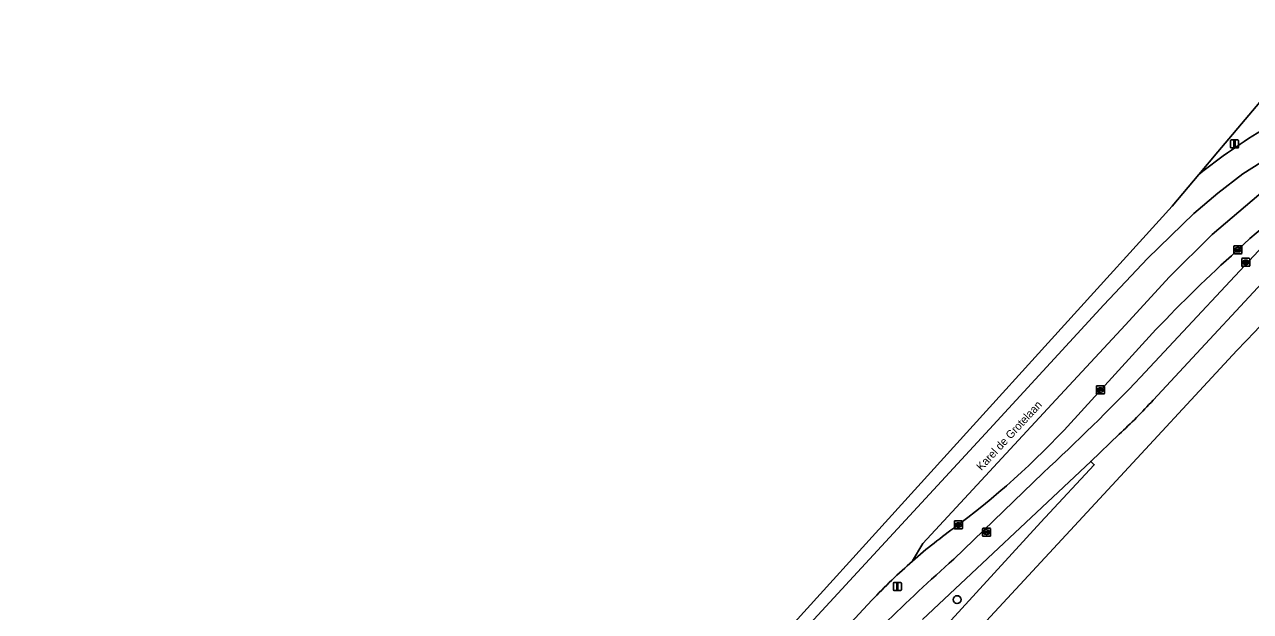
# Model space of a CAD drawing. Extents: x 159217 to 160349, y 381246 to 382172.
# Drawn here: x 159901.8 to 160054.9, y 382053.8 to 382127.1 of the extents above; entities that cross this region are included whole.
import ezdxf

# ---------------------------------------------------------------- set-up
doc = ezdxf.new("R2010")
doc.units = 0
for name, color, linetype in [('IMGEO_Berm_groen', 7, 'Continuous'), ('IMGEO_Boom', 7, 'Continuous'), ('IMGEO_Erf', 7, 'Continuous'), ('IMGEO_Fietspad_gesloten', 7, 'Continuous'), ('IMGEO_Groenvoorziening', 7, 'Continuous'), ('IMGEO_Haag', 7, 'Continuous'), ('IMGEO_Kolk', 7, 'Continuous'), ('IMGEO_Lichtmast', 7, 'Continuous'), ('IMGEO_Openbare_ruimte_label', 7, 'Continuous'), ('IMGEO_Rijbaan_regionaal_gesloten', 7, 'Continuous'), ('IMGEO_Rioolput', 7, 'Continuous'), ('IMGEO_Voetpad_open', 7, 'Continuous')]:
    doc.layers.add(name, color=color, linetype=linetype)

msp = doc.modelspace()

# ---------------------------------------------------------------- linework, layer by layer
at = {"layer": 'IMGEO_Berm_groen'}
for points in [[(160070.57, 382121.32), (160064.27, 382127.07), (160050.82, 382111.15), (160048.44, 382108.34)], [(160041.18, 382083.04), (160058.28, 382101.35)], [(160053.33, 382098.94), (160053.16, 382098.78)], [(160043.09, 382088.97), (160033.32, 382078.27)], [(160017.83, 382060.31), (160029.01, 382071.09)], [(160018.59, 382064.73), (160018.19, 382064.43)], [(160007.62, 382055.18), (159952.42, 381995.67), (159951.42, 381994.47), (159950.59, 381993.11), (159944.77, 381983.22), (159943.51, 381981.43), (159942.79, 381980.72), (159943.72, 381979.77), (159950.22, 381987.99)]]:
    msp.add_lwpolyline(points, dxfattribs=at)
for centre, radius, start, end in [((160097.95, 382046.01), 79.6, 121.103, 128.4567), ((160087.08, 382064.13), 48.48, 114.8029, 134.1151), ((160167.39, 381971.49), 171.03, 131.9032, 136.616), ((159839.38, 382276.28), 279.4, 312.7429, 316.2402), ((159956.5, 382147.12), 103.16, 307.0003, 318.1303), ((160060.39, 382005.51), 72.47, 125.6124, 131.1642), ((160183.78, 381874.26), 249.3, 131.7305, 137.2169), ((160060.6, 382005.29), 72.77, 131.1739, 136.7202)]:
    msp.add_arc(centre, radius, start, end, dxfattribs=at)
at = {"layer": 'IMGEO_Boom'}
msp.add_circle((160018.26, 382055.25), 0.489, dxfattribs=at)
at = {"layer": 'IMGEO_Erf'}
msp.add_lwpolyline([(160086.97, 381988.06), (160094.34, 381999.97), (160096.74, 382004.09), (160099.11, 382008.14), (160109.85, 382026.3), (160112.25, 382030.33), (160120.44, 382044.23), (160110.37, 382053.52), (160109.13, 382054.65), (160080.34, 382081.4), (160080.04, 382081.68), (160078.99, 382082.65), (160077.34, 382084.17), (160063.3, 382097.26), (160055.43, 382088.69), (160053.21, 382086.35), (160037.08, 382068.94), (160033.98, 382065.59), (159923.42, 381946.28), (159883.09, 381902.76), (159886.18, 381893.97), (159887.83, 381889.83), (159941.19, 381854.08)], dxfattribs=at)
at = {"layer": 'IMGEO_Fietspad_gesloten'}
for points in [[(160042.74, 382080.15), (160060.67, 382099.46), (160058.28, 382101.35), (160041.18, 382083.04)], [(160013.94, 382052.77), (160034.95, 382072.5), (160038.5, 382075.91)], [(160029.01, 382071.09), (160017.83, 382060.31)]]:
    msp.add_lwpolyline(points, dxfattribs=at)
for centre, radius, start, end in [((159839.38, 382276.28), 279.4, 312.7429, 316.2402), ((159990.2, 382128.37), 71.31, 312.6333, 317.4478), ((160183.78, 381874.26), 249.3, 131.7305, 137.2169)]:
    msp.add_arc(centre, radius, start, end, dxfattribs=at)
at = {"layer": 'IMGEO_Groenvoorziening'}
msp.add_lwpolyline([(160000, 382033.55), (160029.17, 382065.4), (160029.25, 382065.51), (160035.39, 382072.08), (160034.95, 382072.5), (160013.94, 382052.77)], dxfattribs=at)
at = {"layer": 'IMGEO_Haag'}
msp.add_lwpolyline([(160001.29, 382039.77), (159961.85, 381997.04), (159955.16, 381989.57), (159946.97, 381979.54), (159943, 381974.99), (159944.49, 381973.61), (159944.6, 381973.73), (159950.18, 381979.78), (159968.91, 382000), (160000, 382033.55), (160029.17, 382065.4), (160029.25, 382065.51), (160035.39, 382072.08), (160034.95, 382072.5), (160013.94, 382052.77)], dxfattribs=at)
at = {"layer": 'IMGEO_Kolk'}
for p, q in [((160052.83, 382098.51), (160052.83, 382099.36)), ((160052.9, 382099.44), (160053.76, 382099.44)), ((160053.76, 382098.44), (160052.9, 382098.44)), ((160053.09, 382098.93), (160053.09, 382098.94)), ((160053.13, 382098.98), (160053.53, 382098.98)), ((160053.52, 382098.89), (160053.13, 382098.89)), ((160053.34, 382098.66), (160053.31, 382098.66)), ((160053.32, 382099.22), (160053.34, 382099.22)), ((160053.57, 382098.94), (160053.57, 382098.93)), ((160053.83, 382099.36), (160053.83, 382098.51)), ((160035.65, 382081), (160035.65, 382081.86)), ((160035.72, 382081.93), (160036.58, 382081.93)), ((160035.91, 382081.42), (160035.91, 382081.44)), ((160035.95, 382081.47), (160036.35, 382081.47)), ((160036.34, 382081.39), (160035.95, 382081.39)), ((160036.14, 382081.71), (160036.16, 382081.71)), ((160036.39, 382081.44), (160036.39, 382081.42)), ((160036.65, 382081.86), (160036.65, 382081)), ((160036.58, 382080.93), (160035.72, 382080.93)), ((160036.16, 382081.15), (160036.13, 382081.15)), ((160017.91, 382064.14), (160017.91, 382064.99)), ((160017.98, 382065.07), (160018.84, 382065.07)), ((160018.17, 382064.56), (160018.17, 382064.57)), ((160018.21, 382064.61), (160018.61, 382064.61)), ((160018.6, 382064.52), (160018.21, 382064.52)), ((160018.4, 382064.85), (160018.42, 382064.85)), ((160018.65, 382064.57), (160018.65, 382064.56)), ((160018.91, 382064.99), (160018.91, 382064.14)), ((160018.84, 382064.07), (160017.98, 382064.07)), ((160018.42, 382064.29), (160018.39, 382064.29))]:
    msp.add_line(p, q, dxfattribs=at)
for points in [[(160052.83, 382098.51), (160052.83, 382099.36)], [(160052.9, 382099.44), (160053.76, 382099.44)], [(160053.76, 382098.44), (160052.9, 382098.44)], [(160053.83, 382099.36), (160053.83, 382098.51)], [(160035.65, 382081), (160035.65, 382081.86)], [(160035.72, 382081.93), (160036.58, 382081.93)], [(160036.65, 382081.86), (160036.65, 382081)], [(160036.58, 382080.93), (160035.72, 382080.93)], [(160017.91, 382064.14), (160017.91, 382064.99)], [(160017.98, 382065.07), (160018.84, 382065.07)], [(160018.91, 382064.99), (160018.91, 382064.14)], [(160018.84, 382064.07), (160017.98, 382064.07)]]:
    msp.add_lwpolyline(points, dxfattribs=at)
for centre, radius, start, end in [((160052.9, 382099.36), 0.0765, 91.552, 178.448), ((160052.9, 382099.36), 0.0765, 91.552, 178.448), ((160052.9, 382098.51), 0.0765, 181.552, 268.448), ((160052.9, 382098.51), 0.0765, 181.552, 268.448), ((160053.13, 382098.94), 0.0403, 85.8775, 175.7526), ((160053.12, 382098.93), 0.0366, 178.938, 274.7102), ((160053.53, 382098.94), 0.043, 264.8664, 352.4533), ((160053.53, 382098.94), 0.0386, 1.7309, 96.639), ((160053.75, 382099.36), 0.0765, 1.552, 88.448), ((160053.75, 382099.36), 0.0765, 1.552, 88.448), ((160053.75, 382098.51), 0.0765, 271.552, 358.448), ((160053.75, 382098.51), 0.0765, 271.552, 358.448), ((160035.72, 382081.85), 0.0765, 91.552, 178.448), ((160035.72, 382081.85), 0.0765, 91.552, 178.448), ((160035.95, 382081.43), 0.0403, 85.8775, 175.7526), ((160035.94, 382081.42), 0.0366, 178.938, 274.7102), ((160036.35, 382081.43), 0.043, 264.8664, 352.4533), ((160036.35, 382081.43), 0.0386, 1.7309, 96.639), ((160036.57, 382081.85), 0.0765, 1.552, 88.448), ((160036.57, 382081.85), 0.0765, 1.552, 88.448), ((160035.72, 382081.01), 0.0765, 181.552, 268.448), ((160035.72, 382081.01), 0.0765, 181.552, 268.448), ((160036.57, 382081.01), 0.0765, 271.552, 358.448), ((160036.57, 382081.01), 0.0765, 271.552, 358.448), ((160017.98, 382064.99), 0.0765, 91.552, 178.448), ((160017.98, 382064.99), 0.0765, 91.552, 178.448), ((160018.21, 382064.57), 0.0403, 85.8775, 175.7526), ((160018.2, 382064.56), 0.0366, 178.938, 274.7102), ((160018.61, 382064.57), 0.043, 264.8664, 352.4533), ((160018.61, 382064.57), 0.0386, 1.7309, 96.639), ((160018.83, 382064.99), 0.0765, 1.552, 88.448), ((160018.83, 382064.99), 0.0765, 1.552, 88.448), ((160017.98, 382064.14), 0.0765, 181.552, 268.448), ((160017.98, 382064.14), 0.0765, 181.552, 268.448), ((160018.83, 382064.14), 0.0765, 271.552, 358.448), ((160018.83, 382064.14), 0.0765, 271.552, 358.448)]:
    msp.add_arc(centre, radius, start, end, dxfattribs=at)
for centre, major_axis, ratio, start_param, end_param in [((160053.32, 382098.94), (-0.387, 0.002), 0.722429, 4.712389, 7.853982), ((160053.34, 382098.94), (-0.39, 0.002), 0.717154, 1.570796, 4.712389), ((160036.14, 382081.43), (-0.387, 0.002), 0.722429, 4.712389, 7.853982), ((160036.16, 382081.43), (-0.39, 0.002), 0.717154, 1.570796, 4.712389), ((160018.4, 382064.57), (-0.387, 0.002), 0.722429, 4.712389, 7.853982), ((160018.42, 382064.57), (-0.39, 0.002), 0.717154, 1.570796, 4.712389)]:
    msp.add_ellipse(centre, major_axis=major_axis, ratio=ratio, start_param=start_param, end_param=end_param, dxfattribs=at)
at = {"layer": 'IMGEO_Lichtmast'}
for p, q in [((160052.42, 382111.75), (160052.42, 382112.55)), ((160052.42, 382112.55), (160052.42, 382111.75)), ((160052.52, 382112.65), (160053.31, 382112.65)), ((160053.31, 382112.65), (160052.52, 382112.65)), ((160053.41, 382112.55), (160053.41, 382111.75)), ((160053.41, 382111.75), (160053.41, 382112.55)), ((160053.31, 382111.65), (160052.52, 382111.65)), ((160052.52, 382111.65), (160053.31, 382111.65)), ((160010.3, 382056.48), (160010.3, 382057.28)), ((160010.3, 382057.28), (160010.3, 382056.48)), ((160010.4, 382057.38), (160011.19, 382057.38)), ((160011.19, 382057.38), (160010.4, 382057.38)), ((160011.29, 382057.28), (160011.29, 382056.48)), ((160011.29, 382056.48), (160011.29, 382057.28)), ((160011.19, 382056.38), (160010.4, 382056.38)), ((160010.4, 382056.38), (160011.19, 382056.38))]:
    msp.add_line(p, q, dxfattribs=at)
for points in [[(160052.84, 382112.52), (160052.99, 382112.52), (160052.99, 382111.77), (160052.84, 382111.77), (160052.84, 382112.52)], [(160010.72, 382057.26), (160010.87, 382057.26), (160010.87, 382056.51), (160010.72, 382056.51), (160010.72, 382057.26)]]:
    msp.add_lwpolyline(points, dxfattribs=at)
for centre, start, end in [((160052.52, 382112.55), 90, 180), ((160052.52, 382112.55), 90, 180), ((160053.31, 382112.55), 0, 90), ((160053.31, 382112.55), 360, 90), ((160052.52, 382111.75), 180, 270), ((160052.52, 382111.75), 180, 270), ((160053.31, 382111.75), 270, 0), ((160053.31, 382111.75), 270, 0), ((160010.4, 382057.28), 90, 180), ((160010.4, 382057.28), 90, 180), ((160011.19, 382057.28), 0, 90), ((160011.19, 382057.28), 360, 90), ((160010.4, 382056.48), 180, 270), ((160010.4, 382056.48), 180, 270), ((160011.19, 382056.48), 270, 0), ((160011.19, 382056.48), 270, 0)]:
    msp.add_arc(centre, 0.1, start, end, dxfattribs=at)
at = {"layer": 'IMGEO_Rijbaan_regionaal_gesloten'}
for points in [[(159873.9, 381915.73), (159874.74, 381914.95), (159885.46, 381927.15), (159896.69, 381939.83), (159901.48, 381945.23), (159912.72, 381957.72), (159926.44, 381972.6), (159953.15, 382001.55), (159972.24, 382022.25), (159986.38, 382037.61), (160022.31, 382076.54), (160036.6, 382092.05), (160042.05, 382097.86), (160047.81, 382103.45), (160050.83, 382106.01), (160053.95, 382108.43), (160060.68, 382112.66), (160064.27, 382114.5), (160066.7, 382115.59), (160071.31, 382117.4), (160073.3, 382118.1), (160070.46, 382120.54), (160069.53, 382120.14)], [(160066.74, 382108.14), (160070.79, 382109.75), (160079.37, 382112.9), (160076.4, 382115.45), (160074.18, 382114.72), (160069.68, 382113.03), (160064.95, 382111.15), (160058.9, 382107.89), (160055.94, 382105.81), (160050.12, 382100.86), (160044.76, 382095.52), (160039.27, 382089.58), (160031.12, 382080.79), (160013.99, 382062.25), (160012.69, 382060.07)], [(160060.68, 382112.66), (160053.95, 382108.43), (160050.83, 382106.01), (160047.81, 382103.45), (160042.05, 382097.86), (160036.6, 382092.05), (160022.31, 382076.54), (159986.38, 382037.61), (159972.24, 382022.25), (159953.15, 382001.55), (159926.44, 381972.6), (159912.72, 381957.72), (159901.48, 381945.23)], [(160048.44, 382108.34), (160045.11, 382104.39), (160018.22, 382074.76), (159873.9, 381915.73)], [(160012.69, 382060.07), (160013.99, 382062.25), (160031.12, 382080.79), (160039.27, 382089.58), (160044.76, 382095.52), (160050.12, 382100.86), (160055.94, 382105.81)], [(160053.16, 382098.78), (160053.33, 382098.94)], [(160033.32, 382078.27), (160043.09, 382088.97)], [(160018.19, 382064.43), (160018.59, 382064.73)], [(159910.69, 381949.62), (159910.53, 381949.79), (159914.78, 381954.47), (159951.24, 381994.61), (159951.42, 381994.47), (159952.42, 381995.67), (160007.62, 382055.18)]]:
    msp.add_lwpolyline(points, dxfattribs=at)
for centre, radius, start, end in [((160097.95, 382046.01), 79.6, 121.103, 128.4567), ((160087.08, 382064.13), 48.48, 114.8029, 134.1151), ((160167.39, 381971.49), 171.03, 131.9032, 136.616), ((159956.5, 382147.12), 103.16, 307.0003, 318.1303), ((160060.39, 382005.51), 72.47, 125.6124, 131.1642), ((160060.6, 382005.29), 72.77, 131.1739, 136.7202)]:
    msp.add_arc(centre, radius, start, end, dxfattribs=at)
at = {"layer": 'IMGEO_Rioolput'}
for p, q in [((160053.81, 382096.94), (160053.81, 382097.79)), ((160053.89, 382097.87), (160054.74, 382097.87)), ((160054.74, 382096.87), (160053.89, 382096.87)), ((160054.07, 382097.36), (160054.07, 382097.37)), ((160054.11, 382097.41), (160054.51, 382097.41)), ((160054.51, 382097.32), (160054.11, 382097.32)), ((160054.3, 382097.65), (160054.32, 382097.65)), ((160054.32, 382097.09), (160054.3, 382097.09)), ((160054.55, 382097.37), (160054.55, 382097.36)), ((160054.81, 382097.79), (160054.81, 382096.94)), ((160021.44, 382063.24), (160021.44, 382064.09)), ((160021.51, 382064.17), (160022.37, 382064.17)), ((160022.37, 382063.17), (160021.51, 382063.17)), ((160021.7, 382063.66), (160021.7, 382063.67)), ((160021.74, 382063.71), (160022.14, 382063.71)), ((160022.13, 382063.62), (160021.74, 382063.62)), ((160021.95, 382063.39), (160021.92, 382063.39)), ((160021.93, 382063.95), (160021.95, 382063.95)), ((160022.18, 382063.67), (160022.18, 382063.66)), ((160022.44, 382064.09), (160022.44, 382063.24))]:
    msp.add_line(p, q, dxfattribs=at)
for points in [[(160053.81, 382096.94), (160053.81, 382097.79)], [(160053.89, 382097.87), (160054.74, 382097.87)], [(160054.74, 382096.87), (160053.89, 382096.87)], [(160054.81, 382097.79), (160054.81, 382096.94)], [(160021.44, 382063.24), (160021.44, 382064.09)], [(160021.51, 382064.17), (160022.37, 382064.17)], [(160022.37, 382063.17), (160021.51, 382063.17)], [(160022.44, 382064.09), (160022.44, 382063.24)]]:
    msp.add_lwpolyline(points, dxfattribs=at)
for centre, radius, start, end in [((160053.89, 382097.79), 0.0765, 91.552, 178.448), ((160053.89, 382097.79), 0.0765, 91.552, 178.448), ((160053.89, 382096.94), 0.0765, 181.552, 268.448), ((160053.89, 382096.94), 0.0765, 181.552, 268.448), ((160054.11, 382097.37), 0.0403, 85.8775, 175.7526), ((160054.11, 382097.36), 0.0366, 178.938, 274.7102), ((160054.52, 382097.37), 0.0386, 1.7309, 96.639), ((160054.51, 382097.37), 0.043, 264.8664, 352.4533), ((160054.74, 382097.79), 0.0765, 1.552, 88.448), ((160054.74, 382097.79), 0.0765, 1.552, 88.448), ((160054.74, 382096.94), 0.0765, 271.552, 358.448), ((160054.74, 382096.94), 0.0765, 271.552, 358.448), ((160021.51, 382064.09), 0.0765, 91.552, 178.448), ((160021.51, 382064.09), 0.0765, 91.552, 178.448), ((160021.51, 382063.24), 0.0765, 181.552, 268.448), ((160021.51, 382063.24), 0.0765, 181.552, 268.448), ((160021.74, 382063.67), 0.0403, 85.8775, 175.7526), ((160021.73, 382063.66), 0.0366, 178.938, 274.7102), ((160022.14, 382063.67), 0.043, 264.8664, 352.4533), ((160022.14, 382063.67), 0.0386, 1.7309, 96.639), ((160022.36, 382064.09), 0.0765, 1.552, 88.448), ((160022.36, 382064.09), 0.0765, 1.552, 88.448), ((160022.36, 382063.24), 0.0765, 271.552, 358.448), ((160022.36, 382063.24), 0.0765, 271.552, 358.448)]:
    msp.add_arc(centre, radius, start, end, dxfattribs=at)
for centre, major_axis, ratio, start_param, end_param in [((160054.3, 382097.37), (-0.387, 0.002), 0.722429, 4.712389, 7.853982), ((160054.32, 382097.37), (-0.39, 0.002), 0.717154, 1.570796, 4.712389), ((160021.93, 382063.67), (-0.387, 0.002), 0.722429, 4.712389, 7.853982), ((160021.95, 382063.67), (-0.39, 0.002), 0.717154, 1.570796, 4.712389)]:
    msp.add_ellipse(centre, major_axis=major_axis, ratio=ratio, start_param=start_param, end_param=end_param, dxfattribs=at)
at = {"layer": 'IMGEO_Voetpad_open'}
for points in [[(160033.98, 382065.59), (160037.08, 382068.94), (160053.21, 382086.35), (160055.43, 382088.69), (160063.3, 382097.26), (160060.67, 382099.46), (160042.74, 382080.15)], [(160038.5, 382075.91), (160034.95, 382072.5), (160035.39, 382072.08), (160029.25, 382065.51), (160029.17, 382065.4), (160000, 382033.55), (159968.91, 382000), (159950.18, 381979.78), (159944.6, 381973.73), (159944.49, 381973.61), (159931.19, 381959.24), (159921.14, 381948.45), (159915.71, 381942.62), (159895.43, 381920.57), (159885.91, 381910.16), (159882.86, 381906.89), (159881.77, 381907.9), (159880.39, 381906.23)], [(159879.83, 381902.77), (159880.78, 381900.2), (159883.09, 381902.76), (159923.42, 381946.28), (160033.98, 382065.59)]]:
    msp.add_lwpolyline(points, dxfattribs=at)
msp.add_arc((159990.2, 382128.37), 71.31, 312.6333, 317.4478, dxfattribs=at)

# ---------------------------------------------------------------- texts
at = {"layer": 'IMGEO_Openbare_ruimte_label'}
msp.add_text('Karel de Grotelaan', height=1, rotation=47.1481, dxfattribs=at).set_placement((160021.3, 382071.28))

doc.saveas('drawing.dxf')
